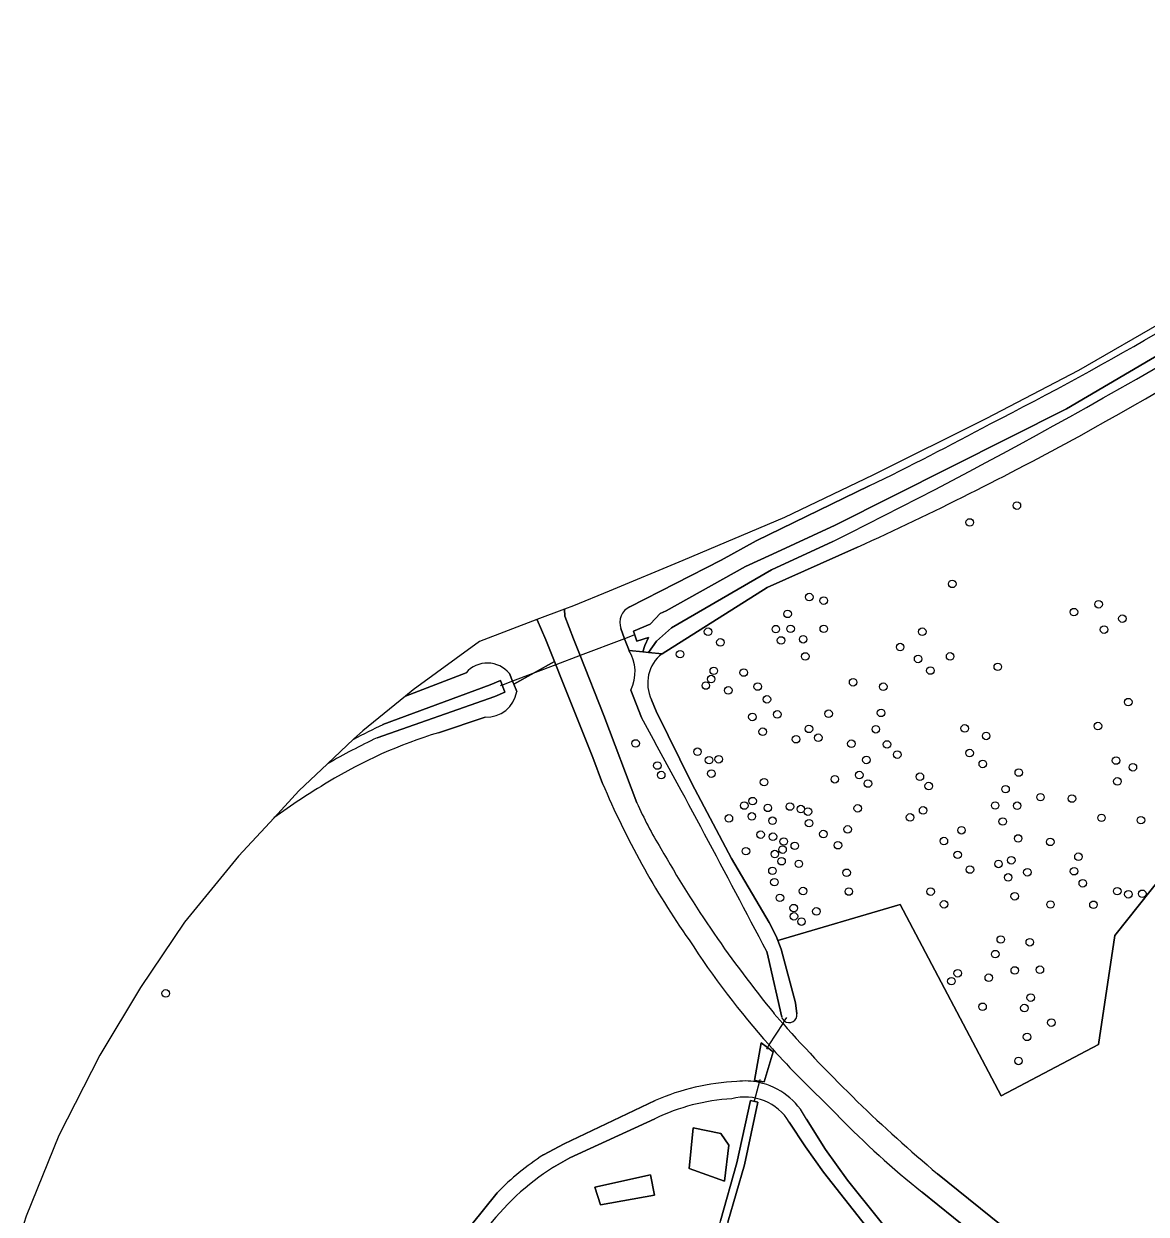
# Model space of a CAD drawing. Extents: x 155275 to 156265, y 382654 to 383635.
# Drawn here: x 155403.1 to 155548.9, y 383444.7 to 383599.3 of the extents above; entities that cross this region are included whole.
import ezdxf

# ---------------------------------------------------------------- set-up
doc = ezdxf.new("R2010")
doc.units = 0
for name, color, linetype in [('IMGEO_Berm_groen', 7, 'Continuous'), ('IMGEO_Boom', 7, 'Continuous'), ('IMGEO_Duiker', 7, 'Continuous'), ('IMGEO_Fietspad_gesloten', 7, 'Continuous'), ('IMGEO_Gemengd_bos', 7, 'Continuous'), ('IMGEO_Greppel_droge_sloot', 7, 'Continuous'), ('IMGEO_Groenvoorziening', 7, 'Continuous'), ('IMGEO_Muur', 7, 'Continuous'), ('IMGEO_Oever', 7, 'Continuous'), ('IMGEO_Sloot', 7, 'Continuous'), ('IMGEO_Voetpad_halfverhard', 7, 'Continuous'), ('IMGEO_Waterloop', 7, 'Continuous')]:
    doc.layers.add(name, color=color, linetype=linetype)

msp = doc.modelspace()

# ---------------------------------------------------------------- linework, layer by layer
at = {"layer": 'IMGEO_Berm_groen'}
for points in [[(155469.72, 383521.94), (155462.24, 383519.12), (155453.64, 383512.82), (155452.63, 383512.01), (155460.51, 383515.05)], [(155466.14, 383514.96), (155466.55, 383513.95), (155466.7, 383513.58), (155471.99, 383516.5), (155470.88, 383519.33), (155469.74, 383521.92)]]:
    msp.add_lwpolyline(points, dxfattribs=at)
for centre, radius, start, end in [((155469.27, 383521.43), 0.686, 46.0344, 48.1898), ((155463.28, 383512.59), 3.71, 39.6287, 138.4196)]:
    msp.add_arc(centre, radius, start, end, dxfattribs=at)
at = {"layer": 'IMGEO_Boom'}
for centre in [(155532.06, 383536.76), (155525.93, 383534.57), (155523.67, 383526.59), (155505.1, 383524.88), (155506.97, 383524.41), (155542.68, 383523.94), (155502.28, 383522.69), (155539.48, 383522.92), (155545.77, 383522.07), (155491.94, 383520.38), (155500.75, 383520.71), (155502.67, 383520.75), (155506.98, 383520.75), (155519.77, 383520.37), (155543.38, 383520.65), (155493.55, 383518.99), (155501.43, 383519.24), (155504.3, 383519.39), (155488.31, 383517.46), (155504.57, 383517.16), (155516.9, 383518.38), (155523.39, 383517.17), (155519.23, 383516.84), (155520.83, 383515.33), (155529.58, 383515.81), (155492.35, 383514.22), (155492.69, 383515.29), (155496.58, 383515.07), (155510.79, 383513.81), (155491.66, 383513.38), (155494.57, 383512.75), (155498.4, 383513.25), (155514.71, 383513.23), (155499.6, 383511.59), (155546.53, 383511.23), (155497.7, 383509.3), (155500.94, 383509.64), (155507.6, 383509.72), (155514.42, 383509.83), (155505.05, 383507.75), (155513.74, 383507.7), (155525.29, 383507.82), (155542.59, 383508.12), (155499.04, 383507.38), (155503.38, 383506.41), (155506.26, 383506.61), (155528.07, 383506.83), (155482.54, 383505.86), (155490.57, 383504.78), (155510.56, 383505.83), (155515.19, 383505.73), (155525.92, 383504.61), (155485.36, 383502.99), (155492.08, 383503.69), (155493.33, 383503.8), (155512.51, 383503.72), (155516.52, 383504.41), (155527.63, 383503.2), (155544.94, 383503.64), (155485.86, 383501.75), (155492.38, 383501.94), (155511.59, 383501.75), (155519.46, 383501.54), (155532.31, 383502.08), (155547.13, 383502.76), (155499.22, 383500.83), (155508.41, 383501.2), (155512.72, 383500.65), (155520.61, 383500.33), (155530.59, 383499.92), (155545.12, 383500.93), (155497.73, 383498.37), (155535.13, 383498.88), (155539.21, 383498.7), (155496.65, 383497.79), (155499.71, 383497.49), (155502.58, 383497.66), (155504, 383497.34), (155504.92, 383497), (155511.39, 383497.43), (155519.88, 383497.16), (155529.24, 383497.8), (155532.1, 383497.77), (155494.65, 383496.13), (155497.63, 383496.38), (155500.32, 383495.82), (155505.06, 383495.5), (155518.19, 383496.26), (155530.22, 383495.72), (155543.05, 383496.2), (155548.18, 383495.89), (155498.77, 383494.01), (155500.37, 383493.74), (155506.93, 383494.09), (155510.08, 383494.69), (155524.87, 383494.58), (155501.77, 383493.12), (155503.21, 383492.56), (155508.82, 383492.64), (155522.58, 383493.18), (155532.23, 383493.52), (155536.4, 383493.07), (155496.87, 383491.87), (155500.62, 383491.49), (155501.62, 383492.07), (155524.37, 383491.39), (155531.33, 383490.68), (155540.06, 383491.15), (155500.31, 383489.31), (155501.49, 383490.56), (155503.74, 383490.22), (155509.94, 383489.06), (155525.96, 383489.48), (155529.67, 383490.21), (155533.42, 383489.12), (155539.49, 383489.26), (155500.56, 383487.84), (155530.93, 383488.46), (155540.62, 383487.7), (155504.28, 383486.69), (155510.23, 383486.62), (155520.86, 383486.61), (155531.78, 383486), (155545.1, 383486.67), (155546.55, 383486.27), (155548.35, 383486.33), (155501.28, 383485.8), (155503.07, 383484.47), (155522.6, 383484.96), (155536.43, 383484.94), (155542.01, 383484.9), (155503.1, 383483.4), (155506.02, 383484.04), (155504.08, 383482.71), (155529.97, 383480.39), (155533.74, 383480.03), (155529.26, 383478.49), (155524.38, 383476), (155528.41, 383475.43), (155531.79, 383476.37), (155535.05, 383476.46), (155523.55, 383474.98), (155421.49, 383473.39), (155533.86, 383472.84), (155527.6, 383471.65), (155533.04, 383471.48), (155536.54, 383469.59), (155533.38, 383467.74), (155532.27, 383464.61)]:
    msp.add_circle(centre, 0.489, dxfattribs=at)
at = {"layer": 'IMGEO_Duiker'}
for points in [[(155482.27, 383519.91), (155482.09, 383519.84), (155481.11, 383519.47), (155475.34, 383517.28), (155472.16, 383516.08), (155466.55, 383513.95), (155465.31, 383513.49), (155465.13, 383513.42), (155464.97, 383513.36)], [(155502.12, 383470.25), (155501.93, 383469.95), (155501.84, 383469.82), (155501.64, 383469.5), (155499.86, 383466.69), (155499.66, 383466.37), (155499.52, 383466.14)], [(155498.68, 383462.2), (155498.62, 383461.98), (155497.94, 383459.39)]]:
    msp.add_lwpolyline(points, dxfattribs=at)
at = {"layer": 'IMGEO_Fietspad_gesloten'}
for points in [[(155482.71, 383498.16), (155478.4, 383509.51), (155475.34, 383517.28), (155474.47, 383519.47), (155473.33, 383522.38), (155473.31, 383523.29), (155469.72, 383521.94)], [(155469.74, 383521.92), (155470.88, 383519.33), (155471.99, 383516.5), (155472.16, 383516.08), (155472.9, 383514.2), (155476.98, 383504.02), (155478.25, 383500.67)], [(155501.64, 383469.5), (155500.51, 383470.79)], [(155503.52, 383462.78), (155508.87, 383457.45)], [(155541.7, 383434.33), (155539.57, 383435.88), (155531.36, 383442.21), (155521.74, 383449.97)], [(155519.77, 383447.58), (155529.93, 383439.33), (155539.11, 383432.29), (155541.2, 383430.69), (155545.83, 383427.15), (155560.46, 383414.71)]]:
    msp.add_lwpolyline(points, dxfattribs=at)
for centre, radius, start, end in [((155469.27, 383521.43), 0.686, 46.0344, 48.1898), ((155578.72, 383542.89), 108.98, 202.7959, 215.0354), ((155526.33, 383517.19), 47.59, 203.5616, 211.6278), ((155619.24, 383567.94), 153.41, 209.5702, 219.2927), ((155582.43, 383540.25), 110.58, 212.8114, 221.7), ((155642.97, 383594.8), 188.87, 221.5608, 230.07), ((155582.86, 383540.6), 111.14, 221.6893, 224.4475), ((155593.75, 383540.21), 118.56, 224.2737, 231.3864)]:
    msp.add_arc(centre, radius, start, end, dxfattribs=at)
at = {"layer": 'IMGEO_Gemengd_bos'}
for points in [[(155484.61, 383511.53), (155485.2, 383510.07), (155489.84, 383500.67), (155494.98, 383490.93), (155499.87, 383482.6), (155500.78, 383480.82), (155501, 383480.27), (155516.89, 383484.95), (155530.01, 383460.09), (155542.65, 383466.76), (155544.8, 383480.89), (155558.93, 383498.71), (155581.65, 383515.6), (155601.31, 383505.77), (155664.57, 383538.95), (155663.44, 383531.2), (155668.08, 383533.38)], [(155511.37, 383531.36), (155499.64, 383526.1), (155485.98, 383517.52)], [(155453.73, 383426.85), (155458.08, 383430.83), (155464.29, 383435.35), (155470.18, 383437.97), (155477.12, 383440.33), (155486.29, 383442.26), (155493.3, 383441.84), (155493.55, 383443.85), (155495.69, 383451.36), (155497.46, 383459.49), (155498.43, 383459.28), (155496.66, 383451.12), (155494.53, 383443.65), (155494.29, 383441.7), (155497.34, 383441.16), (155502.62, 383439.45), (155507.06, 383436.76), (155513.16, 383431.2), (155519.2, 383424.86), (155526.79, 383415.47), (155543.33, 383391.06)], [(155485.04, 383457.11), (155474, 383452.04), (155471.85, 383450.81)], [(155520.76, 383432.64), (155506.92, 383450.18), (155504.6, 383453.47), (155502.5, 383456.66)]]:
    msp.add_lwpolyline(points, dxfattribs=at)
for points in [[(155489.49, 383450.63), (155490.01, 383455.94), (155493.62, 383455.21), (155494.65, 383453.66), (155494.06, 383449.01)], [(155477.98, 383445.92), (155477.25, 383448.2), (155484.47, 383449.82), (155484.99, 383447.17)]]:
    msp.add_lwpolyline(points, close=True, dxfattribs=at)
for centre, radius, start, end in [((155300.26, 383981.58), 497.46, 298.8352, 306.1036), ((155327.62, 383934.25), 442.81, 294.5175, 298.6874), ((155488.92, 383513.7), 4.82, 127.5471, 206.6888), ((155496.64, 383433.07), 26.69, 93.488, 115.7547), ((155496.72, 383453.18), 6.75, 31.074, 104.6147), ((155490.11, 383422.29), 33.87, 122.621, 143.2825)]:
    msp.add_arc(centre, radius, start, end, dxfattribs=at)
at = {"layer": 'IMGEO_Greppel_droge_sloot'}
msp.add_lwpolyline([(155494.53, 383443.65), (155496.66, 383451.12), (155498.43, 383459.28), (155497.46, 383459.49), (155495.69, 383451.36), (155493.55, 383443.85)], dxfattribs=at)
at = {"layer": 'IMGEO_Groenvoorziening'}
for points in [[(155605.24, 383599.35), (155598.28, 383592.77), (155578.55, 383577.91), (155572.4, 383573.81), (155562.25, 383567.42), (155551.64, 383560.96), (155540.07, 383554.3), (155528.01, 383548.03), (155513.35, 383540.7), (155501.87, 383535.2), (155488.65, 383529.61), (155479.09, 383525.64), (155474.47, 383523.72), (155473.31, 383523.29), (155473.33, 383522.38), (155474.47, 383519.47), (155475.34, 383517.28), (155478.4, 383509.51), (155482.71, 383498.16)], [(155481.8, 383523.6), (155493.65, 383529.65), (155498.21, 383532.17), (155512.89, 383539.31)], [(155570.92, 383487.66), (155663.44, 383531.2), (155664.57, 383538.95), (155601.31, 383505.77), (155581.65, 383515.6), (155558.93, 383498.71), (155544.8, 383480.89), (155542.65, 383466.76), (155530.01, 383460.09), (155516.89, 383484.95), (155501, 383480.27), (155501.46, 383479.15), (155503.32, 383472.17), (155503.49, 383470.73)], [(155481.68, 383517.95), (155481.11, 383519.47), (155480.63, 383520.78)], [(155478.25, 383500.67), (155476.98, 383504.02), (155472.9, 383514.2), (155472.16, 383516.08), (155471.99, 383516.5), (155466.7, 383513.58), (155467.09, 383512.6)], [(155483.29, 383509.23), (155481.9, 383512.8)], [(155462.99, 383509.29), (155456.91, 383507.26)], [(155435.57, 383496.21), (155430.97, 383491.22), (155423.92, 383482.63), (155418.23, 383474.14), (155412.93, 383465.36), (155407.62, 383454.95), (155403.38, 383444.43), (155403.06, 383443.49)], [(155501.53, 383470.28), (155499.74, 383478.11), (155499.57, 383478.84)], [(155500.51, 383470.79), (155501.64, 383469.5)], [(155508.87, 383457.45), (155503.52, 383462.78)], [(155470.57, 383452.4), (155473.25, 383453.85), (155485.09, 383459.47)], [(155504.72, 383457.03), (155507.18, 383453.11), (155510.07, 383449.12), (155522.12, 383434.07)], [(155521.74, 383449.97), (155531.36, 383442.21), (155539.57, 383435.88), (155541.7, 383434.33)], [(155457.97, 383439.29), (155464.56, 383447.5)], [(155533.21, 383430.68), (155539.11, 383432.29), (155529.93, 383439.33), (155519.77, 383447.58)]]:
    msp.add_lwpolyline(points, dxfattribs=at)
for points in [[(155498.62, 383461.98), (155497.99, 383462.08), (155498.85, 383466.97), (155499.66, 383466.37), (155500.42, 383465.81), (155499.22, 383461.89)], [(155494.06, 383449.01), (155494.65, 383453.66), (155493.62, 383455.21), (155490.01, 383455.94), (155489.49, 383450.63)], [(155477.98, 383445.92), (155484.99, 383447.17), (155484.47, 383449.82), (155477.25, 383448.2)]]:
    msp.add_lwpolyline(points, close=True, dxfattribs=at)
for centre, radius, start, end in [((155338.8, 383921.51), 419.52, 296.8978, 304.0207), ((155327.46, 383919.41), 422.92, 296.0048, 298.3967), ((155482.7, 383521.57), 2.22, 113.9392, 200.8384), ((155477.19, 383515.18), 5.27, 333.1889, 31.7043), ((155463.2, 383513.22), 3.94, 266.9736, 350.9569), ((154021.1, 382706.12), 1668.22, 27.59387, 28.77775), ((155475.72, 383445.99), 64.09, 107.0607, 121.1478), ((155499.31, 383407.33), 109.38, 121.2534, 125.6494), ((155578.72, 383542.89), 108.98, 202.7959, 215.0354), ((155526.33, 383517.19), 47.59, 203.5616, 211.6278), ((155619.24, 383567.94), 153.41, 209.5702, 219.2927), ((155582.43, 383540.25), 110.58, 212.8114, 221.7), ((155502.49, 383470.59), 1.01, 197.8934, 230.444), ((155642.97, 383594.8), 188.87, 221.5608, 230.07), ((155502.49, 383470.6), 1.01, 230.3457, 7.8933), ((155582.86, 383540.6), 111.14, 221.6893, 224.4475), ((155497.21, 383431.47), 30.52, 92.8491, 113.409), ((155496.73, 383453.09), 8.92, 78.0466, 96.6744), ((155496.73, 383453.11), 8.9, 26.1758, 78.0109), ((155593.75, 383540.21), 118.56, 224.2737, 231.3864), ((155488.82, 383423.91), 33.84, 122.6479, 135.805)]:
    msp.add_arc(centre, radius, start, end, dxfattribs=at)
at = {"layer": 'IMGEO_Muur'}
msp.add_lwpolyline([(155463.62, 383513.48), (155464.99, 383514.04), (155465.55, 383512.52), (155464.23, 383511.98)], dxfattribs=at)
at = {"layer": 'IMGEO_Oever'}
for points in [[(155480.63, 383520.78), (155481.11, 383519.47), (155481.68, 383517.95), (155483.49, 383517.77), (155483.73, 383518.57), (155484.23, 383519.63), (155482.68, 383519.14), (155482.27, 383520.46), (155484.44, 383521.37), (155485.12, 383522.09), (155485.73, 383522.72), (155486.52, 383523.08), (155496.83, 383528.84), (155500.3, 383530.43), (155508.45, 383534.22), (155538.52, 383549.35), (155557.62, 383560.55), (155582.35, 383576.78), (155594.81, 383586.05)], [(155512.89, 383539.31), (155498.21, 383532.17), (155493.65, 383529.65), (155481.8, 383523.6)], [(155508.16, 383532.1), (155500.2, 383528.4), (155487.18, 383520.89), (155485.26, 383519.14), (155484.23, 383517.69), (155485.98, 383517.52), (155499.64, 383526.1), (155511.37, 383531.36)], [(155460.51, 383515.05), (155452.63, 383512.01)], [(155467.09, 383512.6), (155466.7, 383513.58), (155466.55, 383513.95), (155466.14, 383514.96)], [(155449.7, 383508.3), (155463.62, 383513.48), (155464.99, 383514.04), (155465.55, 383512.52), (155464.23, 383511.98), (155448.95, 383506.59)], [(155452.63, 383512.01), (155447.08, 383507.52), (155445.88, 383506.4)], [(155456.91, 383507.26), (155462.99, 383509.29)], [(155442.51, 383503.21), (155438.78, 383499.71), (155435.57, 383496.21)]]:
    msp.add_lwpolyline(points, dxfattribs=at)
for centre, radius, start, end in [((155300.26, 383981.58), 497.46, 298.8352, 306.1036), ((155338.8, 383921.51), 419.52, 296.8978, 304.0207), ((155184.17, 384185.22), 729.06, 296.3848, 302.63507), ((155327.46, 383919.41), 422.92, 296.0048, 298.3967), ((155327.62, 383934.25), 442.81, 294.5175, 298.6874), ((155482.7, 383521.57), 2.22, 113.9392, 200.8384), ((155463.28, 383512.59), 3.71, 39.6287, 138.4196), ((155463.2, 383513.22), 3.94, 266.9736, 350.9569), ((155496.26, 383410.45), 108.36, 115.4474, 117.7024), ((155488.88, 383422.66), 92.95, 115.4414, 119.9275), ((155475.72, 383445.99), 64.09, 107.0607, 121.1478), ((155499.31, 383407.33), 109.38, 121.2534, 125.6494)]:
    msp.add_arc(centre, radius, start, end, dxfattribs=at)
at = {"layer": 'IMGEO_Sloot'}
msp.add_lwpolyline([(155594.81, 383586.05), (155582.35, 383576.78), (155557.62, 383560.55), (155538.52, 383549.35), (155508.45, 383534.22), (155500.3, 383530.43), (155496.83, 383528.84), (155486.52, 383523.08), (155485.73, 383522.72), (155485.12, 383522.09), (155484.44, 383521.37), (155482.27, 383520.46), (155482.68, 383519.14), (155484.23, 383519.63), (155483.73, 383518.57), (155483.49, 383517.77), (155484.23, 383517.69), (155485.26, 383519.14), (155487.18, 383520.89), (155500.2, 383528.4), (155508.16, 383532.1)], dxfattribs=at)
msp.add_arc((155184.17, 384185.22), 729.06, 296.3848, 302.63507, dxfattribs=at)
at = {"layer": 'IMGEO_Voetpad_halfverhard'}
for points in [[(155485.09, 383459.47), (155473.25, 383453.85), (155470.57, 383452.4)], [(155471.85, 383450.81), (155474, 383452.04), (155485.04, 383457.11)], [(155502.5, 383456.66), (155504.6, 383453.47), (155506.92, 383450.18), (155520.76, 383432.64)], [(155507.18, 383453.11), (155504.72, 383457.03)], [(155522.12, 383434.07), (155510.07, 383449.12), (155507.18, 383453.11)], [(155464.56, 383447.5), (155457.97, 383439.29)]]:
    msp.add_lwpolyline(points, dxfattribs=at)
for centre, radius, start, end in [((155497.21, 383431.47), 30.52, 92.8491, 113.409), ((155496.73, 383453.09), 8.92, 78.0466, 96.6744), ((155496.73, 383453.11), 8.9, 26.1758, 78.0109), ((155496.64, 383433.07), 26.69, 93.488, 115.7547), ((155496.72, 383453.18), 6.75, 31.074, 104.6147), ((155488.82, 383423.91), 33.84, 122.6479, 135.805), ((155490.11, 383422.29), 33.87, 122.621, 143.2825)]:
    msp.add_arc(centre, radius, start, end, dxfattribs=at)
at = {"layer": 'IMGEO_Waterloop'}
for points in [[(155485.98, 383517.52), (155484.23, 383517.69), (155483.49, 383517.77), (155481.68, 383517.95)], [(155448.95, 383506.59), (155464.23, 383511.98), (155465.55, 383512.52), (155464.99, 383514.04), (155463.62, 383513.48), (155449.7, 383508.3)], [(155481.9, 383512.8), (155483.29, 383509.23)], [(155503.49, 383470.73), (155503.32, 383472.17), (155501.46, 383479.15), (155501, 383480.27), (155500.78, 383480.82), (155499.87, 383482.6), (155494.98, 383490.93), (155489.84, 383500.67), (155485.2, 383510.07), (155484.61, 383511.53)], [(155445.88, 383506.4), (155442.51, 383503.21)], [(155499.57, 383478.84), (155499.74, 383478.11), (155501.53, 383470.28)]]:
    msp.add_lwpolyline(points, dxfattribs=at)
msp.add_lwpolyline([(155498.62, 383461.98), (155499.22, 383461.89), (155500.42, 383465.81), (155499.66, 383466.37), (155498.85, 383466.97), (155497.99, 383462.08)], close=True, dxfattribs=at)
for centre, radius, start, end in [((155477.19, 383515.18), 5.27, 333.1889, 31.7043), ((155488.92, 383513.7), 4.82, 127.5471, 206.6888), ((155496.26, 383410.45), 108.36, 115.4474, 117.7024), ((154021.1, 382706.12), 1668.22, 27.59387, 28.77775), ((155488.88, 383422.66), 92.95, 115.4414, 119.9275), ((155502.49, 383470.59), 1.01, 197.8934, 230.444), ((155502.49, 383470.6), 1.01, 230.3457, 7.8933)]:
    msp.add_arc(centre, radius, start, end, dxfattribs=at)

doc.saveas('drawing.dxf')
